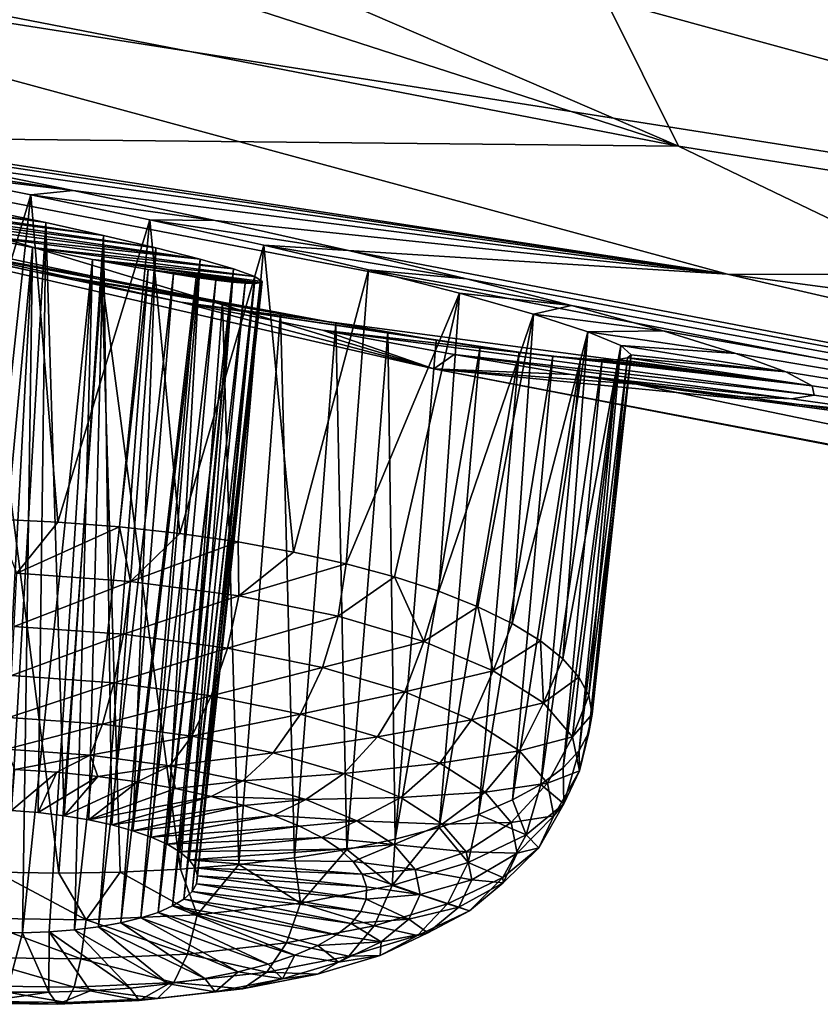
# Model space of a CAD drawing. Header units: metres. Extents: x -90 to 304, y -90 to 74.
# Tile 197 of 570: x 210.39 to 212.31, y -12.68 to -10.31. Entities that reach past the tile are written whole.
import ezdxf

# ---------------------------------------------------------------- set-up
doc = ezdxf.new("R2010")
doc.units = ezdxf.units.M
doc.layers.add('solid_21662050_350', color=7, linetype='CONTINUOUS')

msp = doc.modelspace()

# ---------------------------------------------------------------- linework, layer by layer
at = {"layer": 'solid_21662050_350'}
for points in [[(211.97171, -10.613742, 231.25415), (209.447342, -9.526158, 233.318314), (207.315842, -9.108377, 232.168365)], [(211.97171, -10.613742, 231.25415), (207.315842, -9.108377, 232.168365), (207.758499, -9.797087, 228.985809)], [(211.97171, -10.613742, 231.25415), (211.624512, -9.915481, 234.389801), (209.447342, -9.526158, 233.318314)], [(211.97171, -10.613742, 231.25415), (207.758499, -9.797087, 228.985809), (209.535019, -10.589215, 225.93721)], [(216.364029, -11.313791, 233.198608), (213.844086, -10.275762, 235.381256), (211.624512, -9.915481, 234.389801)], [(216.364029, -11.313791, 233.198608), (211.624512, -9.915481, 234.389801), (211.97171, -10.613742, 231.25415)], [(209.175735, -10.130343, 211.864243), (211.551086, -10.19276, 208.672668), (214.235138, -10.927046, 210.712219)], [(212.089539, -10.921674, 214.062256), (209.175735, -10.130343, 211.864243), (214.235138, -10.927046, 210.712219)], [(209.507736, -10.525314, 215.52002), (209.175735, -10.130343, 211.864243), (212.089539, -10.921674, 214.062256)], [(211.551086, -10.19276, 208.672668), (215.601944, -10.678221, 207.472519), (215.95137, -10.711699, 207.359406)], [(214.235138, -10.927046, 210.712219), (211.551086, -10.19276, 208.672668), (215.95137, -10.711699, 207.359406)], [(211.551086, -10.19276, 208.672668), (215.243439, -10.632452, 207.522369), (215.601944, -10.678221, 207.472519)], [(211.551086, -10.19276, 208.672668), (214.88501, -10.575756, 207.508224), (215.243439, -10.632452, 207.522369)], [(211.551086, -10.19276, 208.672668), (214.535721, -10.509732, 207.430847), (214.88501, -10.575756, 207.508224)], [(211.551086, -10.19276, 208.672668), (214.213287, -10.437957, 207.295105), (214.535721, -10.509732, 207.430847)], [(211.551086, -10.19276, 208.672668), (213.931534, -10.364081, 207.109741), (214.213287, -10.437957, 207.295105)], [(211.551086, -10.19276, 208.672668), (213.686157, -10.288124, 206.878906), (213.931534, -10.364081, 207.109741)], [(210.774826, -10.989068, 219.395615), (211.383194, -11.149375, 222.751938), (207.819382, -10.331022, 220.478882)], [(209.535019, -10.589215, 225.93721), (207.819382, -10.331022, 220.478882), (211.383194, -11.149375, 222.751938)], [(210.424408, -10.916229, 219.473358), (210.774826, -10.989068, 219.395615), (207.819382, -10.331022, 220.478882)], [(210.072006, -10.83985, 219.486282), (210.424408, -10.916229, 219.473358), (207.819382, -10.331022, 220.478882)], [(209.835861, -10.585395, 215.390701), (209.507736, -10.525314, 215.52002), (212.089539, -10.921674, 214.062256)], [(213.519028, -11.357837, 228.072144), (209.535019, -10.589215, 225.93721), (211.383194, -11.149375, 222.751938)], [(211.97171, -10.613742, 231.25415), (209.535019, -10.589215, 225.93721), (213.519028, -11.357837, 228.072144)], [(210.173355, -10.650441, 215.320984), (209.835861, -10.585395, 215.390701), (212.089539, -10.921674, 214.062256)], [(209.843399, -10.619985, 215.862076), (210.173355, -10.650441, 215.320984), (210.516357, -10.719935, 215.311478)], [(209.843399, -10.619985, 215.862076), (210.516357, -10.719935, 215.311478), (210.125427, -10.672945, 215.77327)], [(216.364029, -11.313791, 233.198608), (211.97171, -10.613742, 231.25415), (213.519028, -11.357837, 228.072144)], [(210.516357, -10.719935, 215.311478), (210.173355, -10.650441, 215.320984), (212.089539, -10.921674, 214.062256)], [(210.125427, -10.672945, 215.77327), (210.516357, -10.719935, 215.311478), (210.414276, -10.730382, 215.74147)], [(210.125427, -10.672945, 215.77327), (210.414276, -10.730382, 215.74147), (210.179504, -11.508097, 215.566467)], [(210.450241, -10.797611, 216.656738), (209.82048, -10.715765, 217.607452), (209.769318, -10.69799, 217.468597)], [(210.450241, -10.797611, 216.656738), (209.769318, -10.69799, 217.468597), (210.305573, -10.767754, 216.660583)], [(210.589172, -10.828218, 216.688141), (209.90155, -10.738874, 217.726639), (209.82048, -10.715765, 217.607452)], [(210.589172, -10.828218, 216.688141), (209.82048, -10.715765, 217.607452), (210.450241, -10.797611, 216.656738)], [(210.414276, -10.730382, 215.74147), (210.516357, -10.719935, 215.311478), (210.85791, -10.792676, 215.3629)], [(210.85791, -10.792676, 215.3629), (210.516357, -10.719935, 215.311478), (212.089539, -10.921674, 214.062256)], [(209.90155, -10.738874, 217.726639), (210.715012, -10.857971, 216.752655), (210.007599, -10.766031, 217.820602)], [(210.589172, -10.828218, 216.688141), (210.715012, -10.857971, 216.752655), (209.90155, -10.738874, 217.726639)], [(210.414276, -10.730382, 215.74147), (210.329346, -11.510438, 215.557388), (210.179504, -11.508097, 215.566467)], [(210.414276, -10.730382, 215.74147), (210.479218, -11.517429, 215.563339), (210.329346, -11.510438, 215.557388)], [(210.414276, -10.730382, 215.74147), (210.85791, -10.792676, 215.3629), (210.700653, -10.79058, 215.767197)], [(210.414276, -10.730382, 215.74147), (210.700653, -10.79058, 215.767197), (210.479218, -11.517429, 215.563339)], [(210.821121, -10.8853, 216.846649), (210.007599, -10.766031, 217.820602), (210.715012, -10.857971, 216.752655)], [(210.133087, -10.795861, 217.884964), (210.007599, -10.766031, 217.820602), (210.821121, -10.8853, 216.846649)], [(210.450241, -10.797611, 216.656738), (210.305573, -10.767754, 216.660583), (210.367783, -12.210914, 216.321442)], [(210.133087, -10.795861, 217.884964), (210.821121, -10.8853, 216.846649), (210.272217, -10.826946, 217.916336)], [(210.700653, -10.79058, 215.767197), (210.627441, -11.528995, 215.584229), (210.479218, -11.517429, 215.563339)], [(210.700653, -10.79058, 215.767197), (210.772415, -11.545006, 215.619843), (210.627441, -11.528995, 215.584229)], [(210.700653, -10.79058, 215.767197), (210.85791, -10.792676, 215.3629), (211.178085, -10.864612, 215.472641)], [(210.700653, -10.79058, 215.767197), (211.178085, -10.864612, 215.472641), (210.974655, -10.851608, 215.849625)], [(210.700653, -10.79058, 215.767197), (210.974655, -10.851608, 215.849625), (210.772415, -11.545006, 215.619843)], [(211.178085, -10.864612, 215.472641), (210.85791, -10.792676, 215.3629), (212.089539, -10.921674, 214.062256)], [(210.450241, -10.797611, 216.656738), (210.367783, -12.210914, 216.321442), (210.432236, -12.216199, 216.33136)], [(210.450241, -10.797611, 216.656738), (210.432236, -12.216199, 216.33136), (210.494659, -12.22388, 216.349228)], [(210.589172, -10.828218, 216.688141), (210.450241, -10.797611, 216.656738), (210.494659, -12.22388, 216.349228)], [(210.875504, -10.988473, 218.742401), (210.424408, -10.916229, 219.473358), (210.072006, -10.83985, 219.486282)], [(210.585373, -10.930792, 218.838043), (210.072006, -10.83985, 219.486282), (210.289566, -10.868742, 218.873001)], [(210.875504, -10.988473, 218.742401), (210.072006, -10.83985, 219.486282), (210.585373, -10.930792, 218.838043)], [(210.272217, -10.826946, 217.916336), (210.417984, -10.857642, 217.912155), (210.264069, -12.501942, 217.272522)], [(210.272217, -10.826946, 217.916336), (210.821121, -10.8853, 216.846649), (210.901962, -10.908772, 216.965347)], [(210.272217, -10.826946, 217.916336), (210.901962, -10.908772, 216.965347), (210.417984, -10.857642, 217.912155)], [(210.589172, -10.828218, 216.688141), (210.494659, -12.22388, 216.349228), (210.554047, -12.233831, 216.374771)], [(210.589172, -10.828218, 216.688141), (210.554047, -12.233831, 216.374771), (210.60936, -12.24588, 216.407532)], [(210.589172, -10.828218, 216.688141), (210.60936, -12.24588, 216.407532), (210.715012, -10.857971, 216.752655)], [(210.417984, -10.857642, 217.912155), (210.329376, -12.504736, 217.274292), (210.264069, -12.501942, 217.272522)], [(210.417984, -10.857642, 217.912155), (210.39447, -12.504992, 217.267899), (210.329376, -12.504736, 217.274292)], [(210.417984, -10.857642, 217.912155), (210.562439, -10.886143, 217.871307), (210.39447, -12.504992, 217.267899)], [(210.417984, -10.857642, 217.912155), (210.901962, -10.908772, 216.965347), (210.952896, -10.92705, 217.102783)], [(210.417984, -10.857642, 217.912155), (210.952896, -10.92705, 217.102783), (210.562439, -10.886143, 217.871307)], [(210.659653, -12.25982, 216.446945), (210.715012, -10.857971, 216.752655), (210.60936, -12.24588, 216.407532)], [(210.821121, -10.8853, 216.846649), (210.715012, -10.857971, 216.752655), (210.659653, -12.25982, 216.446945)], [(210.974655, -10.851608, 215.849625), (210.912552, -11.565289, 215.669769), (210.772415, -11.545006, 215.619843)], [(210.974655, -10.851608, 215.849625), (211.04631, -11.589622, 215.73349), (210.912552, -11.565289, 215.669769)], [(210.974655, -10.851608, 215.849625), (211.178085, -10.864612, 215.472641), (211.461945, -10.93237, 215.633209)], [(210.974655, -10.851608, 215.849625), (211.461945, -10.93237, 215.633209), (211.225998, -10.911285, 215.985962)], [(210.974655, -10.851608, 215.849625), (211.225998, -10.911285, 215.985962), (211.04631, -11.589622, 215.73349)], [(211.178085, -10.864612, 215.472641), (212.089539, -10.921674, 214.062256), (215.179672, -11.632113, 216.035568)], [(211.461945, -10.93237, 215.633209), (211.178085, -10.864612, 215.472641), (215.179672, -11.632113, 216.035568)], [(210.289566, -10.868742, 218.873001), (210.331482, -12.359317, 218.297714), (210.481323, -12.361658, 218.288651)], [(210.585373, -10.930792, 218.838043), (210.289566, -10.868742, 218.873001), (210.481323, -12.361658, 218.288651)], [(210.562439, -10.886143, 217.871307), (210.458206, -12.502706, 217.253448), (210.39447, -12.504992, 217.267899)], [(210.562439, -10.886143, 217.871307), (210.519516, -12.497918, 217.231186), (210.458206, -12.502706, 217.253448)], [(210.562439, -10.886143, 217.871307), (210.69664, -10.91055, 217.79483), (210.519516, -12.497918, 217.231186)], [(210.562439, -10.886143, 217.871307), (210.952896, -10.92705, 217.102783), (210.970474, -10.938984, 217.25209)], [(210.562439, -10.886143, 217.871307), (210.970474, -10.938984, 217.25209), (210.966019, -10.942263, 217.328766)], [(210.562439, -10.886143, 217.871307), (210.966019, -10.942263, 217.328766), (210.69664, -10.91055, 217.79483)], [(210.821121, -10.8853, 216.846649), (210.659653, -12.25982, 216.446945), (210.704056, -12.275414, 216.492371)], [(210.821121, -10.8853, 216.846649), (210.704056, -12.275414, 216.492371), (210.741821, -12.292389, 216.542984)], [(210.901962, -10.908772, 216.965347), (210.821121, -10.8853, 216.846649), (210.741821, -12.292389, 216.542984)], [(210.69664, -10.91055, 217.79483), (210.577362, -12.490706, 217.201477), (210.519516, -12.497918, 217.231186)], [(210.69664, -10.91055, 217.79483), (210.757034, -10.920653, 217.744308), (210.577362, -12.490706, 217.201477)], [(210.69664, -10.91055, 217.79483), (210.966019, -10.942263, 217.328766), (210.952545, -10.943627, 217.405304)], [(210.69664, -10.91055, 217.79483), (210.952545, -10.943627, 217.405304), (210.757034, -10.920653, 217.744308)], [(210.901962, -10.908772, 216.965347), (210.741821, -12.292389, 216.542984), (210.772308, -12.310469, 216.597961)], [(210.901962, -10.908772, 216.965347), (210.772308, -12.310469, 216.597961), (210.794968, -12.329329, 216.656342)], [(210.952896, -10.92705, 217.102783), (210.901962, -10.908772, 216.965347), (210.794968, -12.329329, 216.656342)], [(211.04631, -11.589622, 215.73349), (211.225998, -10.911285, 215.985962), (211.172211, -11.617738, 215.810287)], [(211.44487, -10.967331, 216.171051), (211.172211, -11.617738, 215.810287), (211.225998, -10.911285, 215.985962)], [(211.225998, -10.911285, 215.985962), (211.461945, -10.93237, 215.633209), (211.714767, -10.996675, 215.839279)], [(211.44487, -10.967331, 216.171051), (211.225998, -10.911285, 215.985962), (211.714767, -10.996675, 215.839279)], [(211.38913, -11.079834, 218.380341), (210.774826, -10.989068, 219.395615), (210.424408, -10.916229, 219.473358)], [(211.014587, -11.014811, 218.672348), (210.424408, -10.916229, 219.473358), (210.875504, -10.988473, 218.742401)], [(211.147598, -11.03902, 218.588089), (210.424408, -10.916229, 219.473358), (211.014587, -11.014811, 218.672348)], [(211.272934, -11.06079, 218.490433), (210.424408, -10.916229, 219.473358), (211.147598, -11.03902, 218.588089)], [(211.38913, -11.079834, 218.380341), (210.424408, -10.916229, 219.473358), (211.272934, -11.06079, 218.490433)], [(210.585373, -10.930792, 218.838043), (210.481323, -12.361658, 218.288651), (210.629517, -12.359324, 218.264664)], [(210.757034, -10.920653, 217.744308), (210.630707, -12.481201, 217.164871), (210.577362, -12.490706, 217.201477)], [(210.585373, -10.930792, 218.838043), (210.629517, -12.359324, 218.264664), (210.774445, -12.352338, 218.226044)], [(210.875504, -10.988473, 218.742401), (210.585373, -10.930792, 218.838043), (210.774445, -12.352338, 218.226044)], [(210.757034, -10.920653, 217.744308), (210.811493, -10.92909, 217.686584), (210.630707, -12.481201, 217.164871)], [(210.811493, -10.92909, 217.686584), (210.67868, -12.469558, 217.121964), (210.630707, -12.481201, 217.164871)], [(210.811493, -10.92909, 217.686584), (210.859024, -10.935696, 217.622589), (210.67868, -12.469558, 217.121964)], [(210.859024, -10.935696, 217.622589), (210.720428, -12.45598, 217.073502), (210.67868, -12.469558, 217.121964)], [(210.859024, -10.935696, 217.622589), (210.898758, -10.940352, 217.553497), (210.720428, -12.45598, 217.073502)], [(210.757034, -10.920653, 217.744308), (210.952545, -10.943627, 217.405304), (210.930069, -10.943003, 217.480652)], [(210.757034, -10.920653, 217.744308), (210.930069, -10.943003, 217.480652), (210.811493, -10.92909, 217.686584)], [(210.952896, -10.92705, 217.102783), (210.794968, -12.329329, 216.656342), (210.809448, -12.348653, 216.717117)], [(210.952896, -10.92705, 217.102783), (210.809448, -12.348653, 216.717117), (210.815475, -12.368111, 216.779266)], [(210.811493, -10.92909, 217.686584), (210.930069, -10.943003, 217.480652), (210.898758, -10.940352, 217.553497)], [(210.811493, -10.92909, 217.686584), (210.898758, -10.940352, 217.553497), (210.859024, -10.935696, 217.622589)], [(210.970474, -10.938984, 217.25209), (210.952896, -10.92705, 217.102783), (210.815475, -12.368111, 216.779266)], [(211.714767, -10.996675, 215.839279), (211.461945, -10.93237, 215.633209), (215.179672, -11.632113, 216.035568)], [(212.089539, -10.921674, 214.062256), (214.235138, -10.927046, 210.712219), (217.083679, -11.586398, 212.54364)], [(215.179672, -11.632113, 216.035568), (212.089539, -10.921674, 214.062256), (217.083679, -11.586398, 212.54364)], [(210.898758, -10.940352, 217.553497), (210.75528, -12.4407, 217.020294), (210.720428, -12.45598, 217.073502)], [(210.898758, -10.940352, 217.553497), (210.930069, -10.943003, 217.480652), (210.75528, -12.4407, 217.020294)], [(210.930069, -10.943003, 217.480652), (210.782608, -12.423975, 216.963272), (210.75528, -12.4407, 217.020294)], [(210.930069, -10.943003, 217.480652), (210.952545, -10.943627, 217.405304), (210.782608, -12.423975, 216.963272)], [(210.952545, -10.943627, 217.405304), (210.801941, -12.4061, 216.903427), (210.782608, -12.423975, 216.963272)], [(210.966019, -10.942263, 217.328766), (210.812958, -12.387367, 216.841721), (210.801941, -12.4061, 216.903427)], [(210.952545, -10.943627, 217.405304), (210.966019, -10.942263, 217.328766), (210.801941, -12.4061, 216.903427)], [(210.970474, -10.938984, 217.25209), (210.815475, -12.368111, 216.779266), (210.812958, -12.387367, 216.841721)], [(210.966019, -10.942263, 217.328766), (210.970474, -10.938984, 217.25209), (210.812958, -12.387367, 216.841721)], [(211.44487, -10.967331, 216.171051), (211.28891, -11.649328, 215.899338), (211.172211, -11.617738, 215.810287)], [(211.44487, -10.967331, 216.171051), (211.395096, -11.684047, 215.999634), (211.28891, -11.649328, 215.899338)], [(211.44487, -10.967331, 216.171051), (211.622971, -11.017567, 216.397659), (211.395096, -11.684047, 215.999634)], [(211.44487, -10.967331, 216.171051), (211.714767, -10.996675, 215.839279), (211.622971, -11.017567, 216.397659)], [(210.875504, -10.988473, 218.742401), (210.774445, -12.352338, 218.226044), (210.91449, -12.340779, 218.173187)], [(210.774826, -10.989068, 219.395615), (212.293137, -11.190142, 217.070343), (211.115448, -11.056373, 219.252945)], [(211.588654, -11.10878, 218.127716), (212.293137, -11.190142, 217.070343), (210.774826, -10.989068, 219.395615)], [(210.774826, -10.989068, 219.395615), (211.115448, -11.056373, 219.252945), (211.383194, -11.149375, 222.751938)], [(211.494797, -11.095893, 218.258972), (210.774826, -10.989068, 219.395615), (211.38913, -11.079834, 218.380341)], [(211.588654, -11.10878, 218.127716), (210.774826, -10.989068, 219.395615), (211.494797, -11.095893, 218.258972)], [(211.014587, -11.014811, 218.672348), (210.875504, -10.988473, 218.742401), (210.91449, -12.340779, 218.173187)], [(211.622971, -11.017567, 216.397659), (211.714767, -10.996675, 215.839279), (211.934891, -11.057697, 216.098618)], [(211.934891, -11.057697, 216.098618), (211.714767, -10.996675, 215.839279), (215.179672, -11.632113, 216.035568)], [(211.014587, -11.014811, 218.672348), (210.91449, -12.340779, 218.173187), (211.048141, -12.324774, 218.106674)], [(211.147598, -11.03902, 218.588089), (211.014587, -11.014811, 218.672348), (211.048141, -12.324774, 218.106674)], [(211.622971, -11.017567, 216.397659), (211.489609, -11.721514, 216.110107), (211.395096, -11.684047, 215.999634)], [(211.622971, -11.017567, 216.397659), (211.571442, -11.761318, 216.229538), (211.489609, -11.721514, 216.110107)], [(211.622971, -11.017567, 216.397659), (211.753876, -11.060063, 216.657181), (211.571442, -11.761318, 216.229538)], [(211.622971, -11.017567, 216.397659), (211.934891, -11.057697, 216.098618), (211.753876, -11.060063, 216.657181)], [(211.147598, -11.03902, 218.588089), (211.048141, -12.324774, 218.106674), (211.173935, -12.304496, 218.027252)], [(211.115448, -11.056373, 219.252945), (212.293137, -11.190142, 217.070343), (212.298279, -11.212073, 217.427322)], [(211.115448, -11.056373, 219.252945), (212.298279, -11.212073, 217.427322), (211.432495, -11.115026, 219.048584)], [(211.115448, -11.056373, 219.252945), (211.432495, -11.115026, 219.048584), (211.383194, -11.149375, 222.751938)], [(211.272934, -11.06079, 218.490433), (211.147598, -11.03902, 218.588089), (211.173935, -12.304496, 218.027252)], [(211.272934, -11.06079, 218.490433), (211.173935, -12.304496, 218.027252), (211.290482, -12.280169, 217.935791)], [(211.38913, -11.079834, 218.380341), (211.272934, -11.06079, 218.490433), (211.290482, -12.280169, 217.935791)], [(211.494797, -11.095893, 218.258972), (211.38913, -11.079834, 218.380341), (211.290482, -12.280169, 217.935791)], [(211.753876, -11.060063, 216.657181), (211.639664, -11.803024, 216.356613), (211.571442, -11.761318, 216.229538)], [(211.753876, -11.060063, 216.657181), (211.693542, -11.846175, 216.489944), (211.639664, -11.803024, 216.356613)], [(211.753876, -11.060063, 216.657181), (211.833191, -11.093238, 216.940643), (211.693542, -11.846175, 216.489944)], [(211.753876, -11.060063, 216.657181), (211.934891, -11.057697, 216.098618), (212.10997, -11.112101, 216.400269)], [(211.753876, -11.060063, 216.657181), (212.10997, -11.112101, 216.400269), (211.833191, -11.093238, 216.940643)], [(212.10997, -11.112101, 216.400269), (211.934891, -11.057697, 216.098618), (215.179672, -11.632113, 216.035568)], [(211.494797, -11.095893, 218.258972), (211.290482, -12.280169, 217.935791), (211.396515, -12.252058, 217.833267)], [(211.588654, -11.10878, 218.127716), (211.494797, -11.095893, 218.258972), (211.396515, -12.252058, 217.833267)], [(211.833191, -11.093238, 216.940643), (211.732483, -11.890298, 216.628067), (211.693542, -11.846175, 216.489944)], [(211.833191, -11.093238, 216.940643), (211.756073, -11.934909, 216.76947), (211.732483, -11.890298, 216.628067)], [(211.833191, -11.093238, 216.940643), (211.857941, -11.115775, 217.239151), (211.756073, -11.934909, 216.76947)], [(211.833191, -11.093238, 216.940643), (212.10997, -11.112101, 216.400269), (212.230103, -11.156607, 216.726669)], [(211.833191, -11.093238, 216.940643), (212.230103, -11.156607, 216.726669), (211.857941, -11.115775, 217.239151)], [(211.432495, -11.115026, 219.048584), (211.713745, -11.162464, 218.788864), (211.383194, -11.149375, 222.751938)], [(211.588654, -11.10878, 218.127716), (211.396515, -12.252058, 217.833267), (211.49086, -12.220472, 217.720825)], [(211.432495, -11.115026, 219.048584), (212.298279, -11.212073, 217.427322), (212.24324, -11.22112, 217.787888)], [(211.432495, -11.115026, 219.048584), (212.24324, -11.22112, 217.787888), (211.713745, -11.162464, 218.788864)], [(211.669388, -11.118313, 217.988541), (211.588654, -11.10878, 218.127716), (211.49086, -12.220472, 217.720825)], [(211.669388, -11.118313, 217.988541), (211.49086, -12.220472, 217.720825), (211.572495, -12.185758, 217.599701)], [(211.736069, -11.124409, 217.843658), (211.669388, -11.118313, 217.988541), (211.572495, -12.185758, 217.599701)], [(211.736069, -11.124409, 217.843658), (211.572495, -12.185758, 217.599701), (211.640533, -12.148294, 217.471207)], [(211.669388, -11.118313, 217.988541), (212.293137, -11.190142, 217.070343), (211.588654, -11.10878, 218.127716)], [(211.7883, -11.127116, 217.694809), (211.736069, -11.124409, 217.843658), (211.640533, -12.148294, 217.471207)], [(211.7883, -11.127116, 217.694809), (211.640533, -12.148294, 217.471207), (211.694199, -12.108493, 217.336746)], [(211.736069, -11.124409, 217.843658), (212.293137, -11.190142, 217.070343), (211.669388, -11.118313, 217.988541)], [(211.825974, -11.126506, 217.543533), (211.694199, -12.108493, 217.336746), (211.732925, -12.06679, 217.197815)], [(211.825974, -11.126506, 217.543533), (211.7883, -11.127116, 217.694809), (211.694199, -12.108493, 217.336746)], [(211.849152, -11.122681, 217.391205), (211.732925, -12.06679, 217.197815), (211.756302, -12.023641, 217.055923)], [(211.849152, -11.122681, 217.391205), (211.825974, -11.126506, 217.543533), (211.732925, -12.06679, 217.197815)], [(211.7883, -11.127116, 217.694809), (212.293137, -11.190142, 217.070343), (211.736069, -11.124409, 217.843658)], [(211.857941, -11.115775, 217.239151), (211.764038, -11.979519, 216.912613), (211.756073, -11.934909, 216.76947)], [(211.857941, -11.115775, 217.239151), (211.756302, -12.023641, 217.055923), (211.764038, -11.979519, 216.912613)], [(211.857941, -11.115775, 217.239151), (211.849152, -11.122681, 217.391205), (211.756302, -12.023641, 217.055923)], [(211.825974, -11.126506, 217.543533), (212.293137, -11.190142, 217.070343), (211.7883, -11.127116, 217.694809)], [(211.849152, -11.122681, 217.391205), (212.293137, -11.190142, 217.070343), (211.825974, -11.126506, 217.543533)], [(211.857941, -11.115775, 217.239151), (212.230103, -11.156607, 216.726669), (211.849152, -11.122681, 217.391205)], [(211.849152, -11.122681, 217.391205), (212.230103, -11.156607, 216.726669), (212.293137, -11.190142, 217.070343)], [(212.230103, -11.156607, 216.726669), (212.10997, -11.112101, 216.400269), (215.179672, -11.632113, 216.035568)], [(211.383194, -11.149375, 222.751938), (211.870438, -11.186058, 218.59671), (215.24498, -11.885921, 220.539795)], [(211.713745, -11.162464, 218.788864), (211.870438, -11.186058, 218.59671), (211.383194, -11.149375, 222.751938)], [(215.127457, -11.869359, 224.75177), (211.383194, -11.149375, 222.751938), (215.24498, -11.885921, 220.539795)], [(213.519028, -11.357837, 228.072144), (211.383194, -11.149375, 222.751938), (215.127457, -11.869359, 224.75177)], [(211.713745, -11.162464, 218.788864), (212.24324, -11.22112, 217.787888), (212.126648, -11.21628, 218.143631)], [(211.713745, -11.162464, 218.788864), (212.126648, -11.21628, 218.143631), (211.870438, -11.186058, 218.59671)], [(212.293137, -11.190142, 217.070343), (212.230103, -11.156607, 216.726669), (215.179672, -11.632113, 216.035568)], [(211.870438, -11.186058, 218.59671), (211.948456, -11.196682, 218.482376), (215.179672, -11.632113, 216.035568)], [(215.24498, -11.885921, 220.539795), (211.870438, -11.186058, 218.59671), (215.179672, -11.632113, 216.035568)], [(211.870438, -11.186058, 218.59671), (212.126648, -11.21628, 218.143631), (211.948456, -11.196682, 218.482376)], [(211.948456, -11.196682, 218.482376), (212.126648, -11.21628, 218.143631), (215.179672, -11.632113, 216.035568)], [(212.298279, -11.212073, 217.427322), (212.293137, -11.190142, 217.070343), (215.179672, -11.632113, 216.035568)], [(212.126648, -11.21628, 218.143631), (212.24324, -11.22112, 217.787888), (215.179672, -11.632113, 216.035568)], [(212.24324, -11.22112, 217.787888), (212.298279, -11.212073, 217.427322), (215.179672, -11.632113, 216.035568)], [(210.380508, -11.640613, 215.544846), (210.329346, -11.510438, 215.557388), (210.479218, -11.517429, 215.563339)], [(210.380508, -11.640613, 215.544846), (210.479218, -11.517429, 215.563339), (210.627441, -11.528995, 215.584229)], [(210.653976, -11.660325, 215.57814), (210.380508, -11.640613, 215.544846), (210.627441, -11.528995, 215.584229)], [(210.653976, -11.660325, 215.57814), (210.627441, -11.528995, 215.584229), (210.772415, -11.545006, 215.619843)], [(210.653976, -11.660325, 215.57814), (210.772415, -11.545006, 215.619843), (210.912552, -11.565289, 215.669769)], [(210.914856, -11.695223, 215.66185), (210.653976, -11.660325, 215.57814), (210.912552, -11.565289, 215.669769)], [(210.914856, -11.695223, 215.66185), (210.912552, -11.565289, 215.669769), (211.04631, -11.589622, 215.73349)], [(210.914856, -11.695223, 215.66185), (211.04631, -11.589622, 215.73349), (211.172211, -11.617738, 215.810287)], [(210.914856, -11.695223, 215.66185), (211.172211, -11.617738, 215.810287), (211.153122, -11.743964, 215.792786)], [(211.153122, -11.743964, 215.792786), (211.172211, -11.617738, 215.810287), (211.28891, -11.649328, 215.899338)], [(210.374496, -11.768365, 215.565186), (210.380508, -11.640613, 215.544846), (210.653976, -11.660325, 215.57814)], [(210.374496, -11.768365, 215.565186), (210.653976, -11.660325, 215.57814), (210.636856, -11.787276, 215.597122)], [(210.636856, -11.787276, 215.597122), (210.653976, -11.660325, 215.57814), (210.914856, -11.695223, 215.66185)], [(211.359604, -11.804677, 215.965881), (211.153122, -11.743964, 215.792786), (211.28891, -11.649328, 215.899338)], [(211.359604, -11.804677, 215.965881), (211.28891, -11.649328, 215.899338), (211.395096, -11.684047, 215.999634)], [(210.636856, -11.787276, 215.597122), (210.914856, -11.695223, 215.66185), (210.887131, -11.820755, 215.677444)], [(210.887131, -11.820755, 215.677444), (210.914856, -11.695223, 215.66185), (211.153122, -11.743964, 215.792786)], [(211.359604, -11.804677, 215.965881), (211.395096, -11.684047, 215.999634), (211.489609, -11.721514, 216.110107)], [(211.526382, -11.875028, 216.1745), (211.359604, -11.804677, 215.965881), (211.489609, -11.721514, 216.110107)], [(211.526382, -11.875028, 216.1745), (211.489609, -11.721514, 216.110107), (211.571442, -11.761318, 216.229538)], [(210.887131, -11.820755, 215.677444), (211.153122, -11.743964, 215.792786), (211.115692, -11.867516, 215.80304)], [(211.115692, -11.867516, 215.80304), (211.153122, -11.743964, 215.792786), (211.359604, -11.804677, 215.965881)], [(211.526382, -11.875028, 216.1745), (211.571442, -11.761318, 216.229538), (211.639664, -11.803024, 216.356613)], [(210.374496, -11.768365, 215.565186), (210.636856, -11.787276, 215.597122), (210.368011, -11.886572, 215.617676)], [(210.636856, -11.787276, 215.597122), (210.613831, -11.904292, 215.647614), (210.368011, -11.886572, 215.617676)], [(210.636856, -11.787276, 215.597122), (210.887131, -11.820755, 215.677444), (210.613831, -11.904292, 215.647614)], [(211.313782, -11.92576, 215.969101), (211.115692, -11.867516, 215.80304), (211.359604, -11.804677, 215.965881)], [(211.313782, -11.92576, 215.969101), (211.359604, -11.804677, 215.965881), (211.526382, -11.875028, 216.1745)], [(211.647034, -11.952312, 216.410614), (211.526382, -11.875028, 216.1745), (211.639664, -11.803024, 216.356613)], [(211.647034, -11.952312, 216.410614), (211.639664, -11.803024, 216.356613), (211.693542, -11.846175, 216.489944)], [(210.887131, -11.820755, 215.677444), (210.848343, -11.935661, 215.722855), (210.613831, -11.904292, 215.647614)], [(210.887131, -11.820755, 215.677444), (211.115692, -11.867516, 215.80304), (210.848343, -11.935661, 215.722855)], [(211.647034, -11.952312, 216.410614), (211.693542, -11.846175, 216.489944), (211.732483, -11.890298, 216.628067)], [(210.848343, -11.935661, 215.722855), (211.115692, -11.867516, 215.80304), (211.0625, -11.979474, 215.840546)], [(211.313782, -11.92576, 215.969101), (211.0625, -11.979474, 215.840546), (211.115692, -11.867516, 215.80304)], [(211.313782, -11.92576, 215.969101), (211.526382, -11.875028, 216.1745), (211.473785, -11.993251, 216.16925)], [(211.473785, -11.993251, 216.16925), (211.526382, -11.875028, 216.1745), (211.647034, -11.952312, 216.410614)], [(210.368011, -11.886572, 215.617676), (210.613831, -11.904292, 215.647614), (210.361511, -11.987306, 215.698792)], [(210.613831, -11.904292, 215.647614), (210.586487, -12.003523, 215.726196), (210.361511, -11.987306, 215.698792)], [(210.613831, -11.904292, 215.647614), (210.848343, -11.935661, 215.722855), (210.586487, -12.003523, 215.726196)], [(211.716934, -12.033562, 216.665176), (211.647034, -11.952312, 216.410614), (211.732483, -11.890298, 216.628067)], [(211.716934, -12.033562, 216.665176), (211.732483, -11.890298, 216.628067), (211.756073, -11.934909, 216.76947)], [(211.313782, -11.92576, 215.969101), (211.248108, -12.034048, 215.99614), (211.0625, -11.979474, 215.840546)], [(211.313782, -11.92576, 215.969101), (211.473785, -11.993251, 216.16925), (211.248108, -12.034048, 215.99614)], [(210.848343, -11.935661, 215.722855), (210.801102, -12.032232, 215.795059), (210.586487, -12.003523, 215.726196)], [(210.848343, -11.935661, 215.722855), (211.0625, -11.979474, 215.840546), (210.801102, -12.032232, 215.795059)], [(211.473785, -11.993251, 216.16925), (211.647034, -11.952312, 216.410614), (211.589523, -12.067394, 216.395767)], [(211.589523, -12.067394, 216.395767), (211.647034, -11.952312, 216.410614), (211.716934, -12.033562, 216.665176)], [(211.716934, -12.033562, 216.665176), (211.756073, -11.934909, 216.76947), (211.764038, -11.979519, 216.912613)], [(210.801102, -12.032232, 215.795059), (211.0625, -11.979474, 215.840546), (210.997116, -12.072331, 215.902771)], [(211.248108, -12.034048, 215.99614), (210.997116, -12.072331, 215.902771), (211.0625, -11.979474, 215.840546)], [(211.733383, -12.115653, 216.928375), (211.716934, -12.033562, 216.665176), (211.764038, -11.979519, 216.912613)], [(211.733383, -12.115653, 216.928375), (211.764038, -11.979519, 216.912613), (211.756302, -12.023641, 217.055923)], [(210.361511, -11.987306, 215.698792), (210.586487, -12.003523, 215.726196), (210.355408, -12.063808, 215.803116)], [(211.473785, -11.993251, 216.16925), (211.398026, -12.097286, 216.18367), (211.248108, -12.034048, 215.99614)], [(211.473785, -11.993251, 216.16925), (211.589523, -12.067394, 216.395767), (211.398026, -12.097286, 216.18367)], [(210.586487, -12.003523, 215.726196), (210.556625, -12.078313, 215.827606), (210.355408, -12.063808, 215.803116)], [(210.586487, -12.003523, 215.726196), (210.801102, -12.032232, 215.795059), (210.556625, -12.078313, 215.827606)], [(211.733383, -12.115653, 216.928375), (211.756302, -12.023641, 217.055923), (211.732925, -12.06679, 217.197815)], [(210.801102, -12.032232, 215.795059), (210.748596, -12.103992, 215.889221), (210.556625, -12.078313, 215.827606)], [(210.801102, -12.032232, 215.795059), (210.997116, -12.072331, 215.902771), (210.748596, -12.103992, 215.889221)], [(211.248108, -12.034048, 215.99614), (211.166992, -12.122278, 216.045181), (210.997116, -12.072331, 215.902771)], [(211.248108, -12.034048, 215.99614), (211.398026, -12.097286, 216.18367), (211.166992, -12.122278, 216.045181)], [(211.589523, -12.067394, 216.395767), (211.716934, -12.033562, 216.665176), (211.656586, -12.145341, 216.639969)], [(211.656586, -12.145341, 216.639969), (211.716934, -12.033562, 216.665176), (211.733383, -12.115653, 216.928375)], [(210.355408, -12.063808, 215.803116), (210.556625, -12.078313, 215.827606), (210.375534, -12.112108, 215.924515)], [(210.748596, -12.103992, 215.889221), (210.997116, -12.072331, 215.902771), (210.92392, -12.139857, 215.98555)], [(211.166992, -12.122278, 216.045181), (210.92392, -12.139857, 215.98555), (210.997116, -12.072331, 215.902771)], [(211.589523, -12.067394, 216.395767), (211.506485, -12.166757, 216.39592), (211.398026, -12.097286, 216.18367)], [(211.589523, -12.067394, 216.395767), (211.656586, -12.145341, 216.639969), (211.506485, -12.166757, 216.39592)], [(211.69577, -12.195432, 217.190109), (211.732925, -12.06679, 217.197815), (211.694199, -12.108493, 217.336746)], [(211.69577, -12.195432, 217.190109), (211.733383, -12.115653, 216.928375), (211.732925, -12.06679, 217.197815)], [(210.556625, -12.078313, 215.827606), (210.476501, -12.11896, 215.93544), (210.375534, -12.112108, 215.924515)], [(210.556625, -12.078313, 215.827606), (210.575455, -12.129072, 215.957108), (210.476501, -12.11896, 215.93544)], [(210.556625, -12.078313, 215.827606), (210.748596, -12.103992, 215.889221), (210.575455, -12.129072, 215.957108)], [(211.398026, -12.097286, 216.18367), (211.304184, -12.180155, 216.216812), (211.166992, -12.122278, 216.045181)], [(211.398026, -12.097286, 216.18367), (211.506485, -12.166757, 216.39592), (211.304184, -12.180155, 216.216812)], [(210.476501, -12.11896, 215.93544), (210.367783, -12.210914, 216.321442), (210.375534, -12.112108, 215.924515)], [(210.476501, -12.11896, 215.93544), (210.432236, -12.216199, 216.33136), (210.367783, -12.210914, 216.321442)], [(210.575455, -12.129072, 215.957108), (210.432236, -12.216199, 216.33136), (210.476501, -12.11896, 215.93544)], [(210.748596, -12.103992, 215.889221), (210.671112, -12.142317, 215.989243), (210.575455, -12.129072, 215.957108)], [(210.748596, -12.103992, 215.889221), (210.762314, -12.158527, 216.031464), (210.671112, -12.142317, 215.989243)], [(210.748596, -12.103992, 215.889221), (210.92392, -12.139857, 215.98555), (210.762314, -12.158527, 216.031464)], [(211.69577, -12.195432, 217.190109), (211.694199, -12.108493, 217.336746), (211.640533, -12.148294, 217.471207)], [(211.656586, -12.145341, 216.639969), (211.733383, -12.115653, 216.928375), (211.672379, -12.224094, 216.892471)], [(211.672379, -12.224094, 216.892471), (211.733383, -12.115653, 216.928375), (211.69577, -12.195432, 217.190109)], [(210.575455, -12.129072, 215.957108), (210.494659, -12.22388, 216.349228), (210.432236, -12.216199, 216.33136)], [(210.671112, -12.142317, 215.989243), (210.494659, -12.22388, 216.349228), (210.575455, -12.129072, 215.957108)], [(210.671112, -12.142317, 215.989243), (210.554047, -12.233831, 216.374771), (210.494659, -12.22388, 216.349228)], [(210.762314, -12.158527, 216.031464), (210.554047, -12.233831, 216.374771), (210.671112, -12.142317, 215.989243)], [(210.762314, -12.158527, 216.031464), (210.92392, -12.139857, 215.98555), (210.847885, -12.177501, 216.083221)], [(210.92392, -12.139857, 215.98555), (211.075851, -12.184531, 216.112915), (210.847885, -12.177501, 216.083221)], [(211.166992, -12.122278, 216.045181), (211.075851, -12.184531, 216.112915), (210.92392, -12.139857, 215.98555)], [(211.166992, -12.122278, 216.045181), (211.304184, -12.180155, 216.216812), (211.075851, -12.184531, 216.112915)], [(211.656586, -12.145341, 216.639969), (211.569305, -12.239791, 216.624725), (211.506485, -12.166757, 216.39592)], [(211.656586, -12.145341, 216.639969), (211.672379, -12.224094, 216.892471), (211.569305, -12.239791, 216.624725)], [(210.762314, -12.158527, 216.031464), (210.847885, -12.177501, 216.083221), (210.554047, -12.233831, 216.374771)], [(211.506485, -12.166757, 216.39592), (211.403442, -12.243735, 216.411057), (211.304184, -12.180155, 216.216812)], [(211.506485, -12.166757, 216.39592), (211.569305, -12.239791, 216.624725), (211.403442, -12.243735, 216.411057)], [(211.605515, -12.269832, 217.440323), (211.640533, -12.148294, 217.471207), (211.572495, -12.185758, 217.599701)], [(211.605515, -12.269832, 217.440323), (211.69577, -12.195432, 217.190109), (211.640533, -12.148294, 217.471207)], [(210.847885, -12.177501, 216.083221), (210.60936, -12.24588, 216.407532), (210.554047, -12.233831, 216.374771)], [(210.847885, -12.177501, 216.083221), (210.926758, -12.198997, 216.143875), (210.60936, -12.24588, 216.407532)], [(211.075851, -12.184531, 216.112915), (210.926758, -12.198997, 216.143875), (210.847885, -12.177501, 216.083221)], [(211.075851, -12.184531, 216.112915), (210.99794, -12.222748, 216.212646), (210.926758, -12.198997, 216.143875)], [(211.075851, -12.184531, 216.112915), (211.198563, -12.236298, 216.266434), (210.99794, -12.222748, 216.212646)], [(211.304184, -12.180155, 216.216812), (211.198563, -12.236298, 216.266434), (211.075851, -12.184531, 216.112915)], [(211.304184, -12.180155, 216.216812), (211.403442, -12.243735, 216.411057), (211.198563, -12.236298, 216.266434)], [(211.605515, -12.269832, 217.440323), (211.572495, -12.185758, 217.599701), (211.49086, -12.220472, 217.720825)], [(210.926758, -12.198997, 216.143875), (210.659653, -12.25982, 216.446945), (210.60936, -12.24588, 216.407532)], [(210.926758, -12.198997, 216.143875), (210.99794, -12.222748, 216.212646), (210.659653, -12.25982, 216.446945)], [(211.636276, -12.30063, 217.14357), (211.69577, -12.195432, 217.190109), (211.605515, -12.269832, 217.440323)], [(211.672379, -12.224094, 216.892471), (211.69577, -12.195432, 217.190109), (211.636276, -12.30063, 217.14357)], [(210.99794, -12.222748, 216.212646), (210.704056, -12.275414, 216.492371), (210.659653, -12.25982, 216.446945)], [(210.99794, -12.222748, 216.212646), (211.060532, -12.248453, 216.288696), (210.704056, -12.275414, 216.492371)], [(211.198563, -12.236298, 216.266434), (211.060532, -12.248453, 216.288696), (210.99794, -12.222748, 216.212646)], [(211.198563, -12.236298, 216.266434), (211.113754, -12.27579, 216.371048), (211.060532, -12.248453, 216.288696)], [(211.198563, -12.236298, 216.266434), (211.287354, -12.293166, 216.44017), (211.113754, -12.27579, 216.371048)], [(211.403442, -12.243735, 216.411057), (211.287354, -12.293166, 216.44017), (211.198563, -12.236298, 216.266434)], [(211.46611, -12.335993, 217.669388), (211.49086, -12.220472, 217.720825), (211.396515, -12.252058, 217.833267)], [(211.569305, -12.239791, 216.624725), (211.460953, -12.310577, 216.620468), (211.403442, -12.243735, 216.411057)], [(211.569305, -12.239791, 216.624725), (211.584106, -12.313582, 216.861328), (211.460953, -12.310577, 216.620468)], [(211.46611, -12.335993, 217.669388), (211.605515, -12.269832, 217.440323), (211.49086, -12.220472, 217.720825)], [(211.672379, -12.224094, 216.892471), (211.584106, -12.313582, 216.861328), (211.569305, -12.239791, 216.624725)], [(211.672379, -12.224094, 216.892471), (211.636276, -12.30063, 217.14357), (211.584106, -12.313582, 216.861328)], [(211.060532, -12.248453, 216.288696), (210.741821, -12.292389, 216.542984), (210.704056, -12.275414, 216.492371)], [(211.060532, -12.248453, 216.288696), (211.113754, -12.27579, 216.371048), (210.741821, -12.292389, 216.542984)], [(211.282898, -12.391375, 217.868515), (211.396515, -12.252058, 217.833267), (211.290482, -12.280169, 217.935791)], [(211.282898, -12.391375, 217.868515), (211.46611, -12.335993, 217.669388), (211.396515, -12.252058, 217.833267)], [(211.403442, -12.243735, 216.411057), (211.460953, -12.310577, 216.620468), (211.287354, -12.293166, 216.44017)], [(211.113754, -12.27579, 216.371048), (210.772308, -12.310469, 216.597961), (210.741821, -12.292389, 216.542984)], [(211.113754, -12.27579, 216.371048), (211.156921, -12.304415, 216.458664), (210.772308, -12.310469, 216.597961)], [(211.287354, -12.293166, 216.44017), (211.156921, -12.304415, 216.458664), (211.113754, -12.27579, 216.371048)], [(211.282898, -12.391375, 217.868515), (211.290482, -12.280169, 217.935791), (211.173935, -12.304496, 218.027252)], [(211.549698, -12.372005, 217.383606), (211.605515, -12.269832, 217.440323), (211.46611, -12.335993, 217.669388)], [(211.636276, -12.30063, 217.14357), (211.605515, -12.269832, 217.440323), (211.549698, -12.372005, 217.383606)], [(211.156921, -12.304415, 216.458664), (210.794968, -12.329329, 216.656342), (210.772308, -12.310469, 216.597961)], [(211.156921, -12.304415, 216.458664), (211.189514, -12.333967, 216.550461), (210.794968, -12.329329, 216.656342)], [(211.062927, -12.433848, 218.030029), (211.173935, -12.304496, 218.027252), (211.048141, -12.324774, 218.106674)], [(211.062927, -12.433848, 218.030029), (211.282898, -12.391375, 217.868515), (211.173935, -12.304496, 218.027252)], [(211.287354, -12.293166, 216.44017), (211.189514, -12.333967, 216.550461), (211.156921, -12.304415, 216.458664)], [(211.287354, -12.293166, 216.44017), (211.338776, -12.352951, 216.627487), (211.189514, -12.333967, 216.550461)], [(211.460953, -12.310577, 216.620468), (211.338776, -12.352951, 216.627487), (211.287354, -12.293166, 216.44017)], [(211.460953, -12.310577, 216.620468), (211.474487, -12.378112, 216.837006), (211.338776, -12.352951, 216.627487)], [(211.584106, -12.313582, 216.861328), (211.474487, -12.378112, 216.837006), (211.460953, -12.310577, 216.620468)], [(211.636276, -12.30063, 217.14357), (211.549698, -12.372005, 217.383606), (211.550293, -12.385294, 217.096588)], [(211.636276, -12.30063, 217.14357), (211.550293, -12.385294, 217.096588), (211.584106, -12.313582, 216.861328)], [(211.211121, -12.364075, 216.645264), (210.809448, -12.348653, 216.717117), (210.794968, -12.329329, 216.656342)], [(211.189514, -12.333967, 216.550461), (211.211121, -12.364075, 216.645264), (210.794968, -12.329329, 216.656342)], [(211.062927, -12.433848, 218.030029), (211.048141, -12.324774, 218.106674), (210.91449, -12.340779, 218.173187)], [(211.338776, -12.352951, 216.627487), (211.211121, -12.364075, 216.645264), (211.189514, -12.333967, 216.550461)], [(211.584106, -12.313582, 216.861328), (211.550293, -12.385294, 217.096588), (211.474487, -12.378112, 216.837006)], [(210.814636, -12.461781, 218.147766), (210.774445, -12.352338, 218.226044), (210.629517, -12.359324, 218.264664)], [(210.814636, -12.461781, 218.147766), (210.91449, -12.340779, 218.173187), (210.774445, -12.352338, 218.226044)], [(211.221451, -12.394361, 216.741898), (210.815475, -12.368111, 216.779266), (210.809448, -12.348653, 216.717117)], [(211.211121, -12.364075, 216.645264), (211.221451, -12.394361, 216.741898), (210.809448, -12.348653, 216.717117)], [(210.814636, -12.461781, 218.147766), (211.062927, -12.433848, 218.030029), (210.91449, -12.340779, 218.173187)], [(211.338776, -12.352951, 216.627487), (211.350891, -12.413357, 216.821152), (211.211121, -12.364075, 216.645264)], [(211.41597, -12.435478, 217.603363), (211.46611, -12.335993, 217.669388), (211.282898, -12.391375, 217.868515)], [(211.474487, -12.378112, 216.837006), (211.350891, -12.413357, 216.821152), (211.338776, -12.352951, 216.627487)], [(211.549698, -12.372005, 217.383606), (211.46611, -12.335993, 217.669388), (211.41597, -12.435478, 217.603363)], [(210.272034, -12.470328, 218.235565), (210.547592, -12.474098, 218.217163), (210.331482, -12.359317, 218.297714)], [(210.547592, -12.474098, 218.217163), (210.481323, -12.361658, 218.288651), (210.331482, -12.359317, 218.297714)], [(210.547592, -12.474098, 218.217163), (210.629517, -12.359324, 218.264664), (210.481323, -12.361658, 218.288651)], [(210.547592, -12.474098, 218.217163), (210.814636, -12.461781, 218.147766), (210.629517, -12.359324, 218.264664)], [(211.220383, -12.424443, 216.839127), (210.812958, -12.387367, 216.841721), (210.815475, -12.368111, 216.779266)], [(211.221451, -12.394361, 216.741898), (211.220383, -12.424443, 216.839127), (210.815475, -12.368111, 216.779266)], [(211.350891, -12.413357, 216.821152), (211.221451, -12.394361, 216.741898), (211.211121, -12.364075, 216.645264)], [(211.474487, -12.378112, 216.837006), (211.443542, -12.443745, 217.052322), (211.350891, -12.413357, 216.821152)], [(211.549698, -12.372005, 217.383606), (211.41597, -12.435478, 217.603363), (211.469162, -12.452171, 217.321503)], [(211.550293, -12.385294, 217.096588), (211.443542, -12.443745, 217.052322), (211.474487, -12.378112, 216.837006)], [(211.549698, -12.372005, 217.383606), (211.469162, -12.452171, 217.321503), (211.550293, -12.385294, 217.096588)], [(211.207932, -12.453944, 216.93576), (210.801941, -12.4061, 216.903427), (210.812958, -12.387367, 216.841721)], [(211.220383, -12.424443, 216.839127), (211.207932, -12.453944, 216.93576), (210.812958, -12.387367, 216.841721)], [(211.240204, -12.488608, 217.794388), (211.282898, -12.391375, 217.868515), (211.062927, -12.433848, 218.030029)], [(211.350891, -12.413357, 216.821152), (211.220383, -12.424443, 216.839127), (211.221451, -12.394361, 216.741898)], [(211.41597, -12.435478, 217.603363), (211.282898, -12.391375, 217.868515), (211.240204, -12.488608, 217.794388)], [(211.550293, -12.385294, 217.096588), (211.469162, -12.452171, 217.321503), (211.443542, -12.443745, 217.052322)], [(211.149658, -12.509729, 217.122314), (210.75528, -12.4407, 217.020294), (210.782608, -12.423975, 216.963272)], [(211.18425, -12.482492, 217.030548), (210.782608, -12.423975, 216.963272), (210.801941, -12.4061, 216.903427)], [(211.18425, -12.482492, 217.030548), (211.149658, -12.509729, 217.122314), (210.782608, -12.423975, 216.963272)], [(211.207932, -12.453944, 216.93576), (211.18425, -12.482492, 217.030548), (210.801941, -12.4061, 216.903427)], [(211.323212, -12.472059, 217.013748), (211.207932, -12.453944, 216.93576), (211.220383, -12.424443, 216.839127)], [(211.350891, -12.413357, 216.821152), (211.323212, -12.472059, 217.013748), (211.220383, -12.424443, 216.839127)], [(211.443542, -12.443745, 217.052322), (211.323212, -12.472059, 217.013748), (211.350891, -12.413357, 216.821152)], [(211.04953, -12.558918, 217.292236), (210.720428, -12.45598, 217.073502), (210.75528, -12.4407, 217.020294)], [(211.104553, -12.535312, 217.209915), (211.04953, -12.558918, 217.292236), (210.75528, -12.4407, 217.020294)], [(211.149658, -12.509729, 217.122314), (211.104553, -12.535312, 217.209915), (210.75528, -12.4407, 217.020294)], [(211.02916, -12.529355, 217.949356), (211.062927, -12.433848, 218.030029), (210.814636, -12.461781, 218.147766)], [(211.240204, -12.488608, 217.794388), (211.062927, -12.433848, 218.030029), (211.02916, -12.529355, 217.949356)], [(211.41597, -12.435478, 217.603363), (211.240204, -12.488608, 217.794388), (211.343857, -12.511643, 217.527405)], [(211.443542, -12.443745, 217.052322), (211.369293, -12.504951, 217.258163), (211.323212, -12.472059, 217.013748)], [(211.41597, -12.435478, 217.603363), (211.343857, -12.511643, 217.527405), (211.469162, -12.452171, 217.321503)], [(211.469162, -12.452171, 217.321503), (211.343857, -12.511643, 217.527405), (211.369293, -12.504951, 217.258163)], [(211.469162, -12.452171, 217.321503), (211.369293, -12.504951, 217.258163), (211.443542, -12.443745, 217.052322)], [(210.534775, -12.567968, 218.128876), (210.272034, -12.470328, 218.235565), (210.270432, -12.564352, 218.14653)], [(210.534775, -12.567968, 218.128876), (210.547592, -12.474098, 218.217163), (210.272034, -12.470328, 218.235565)], [(210.79097, -12.556151, 218.062302), (210.547592, -12.474098, 218.217163), (210.534775, -12.567968, 218.128876)], [(210.79097, -12.556151, 218.062302), (210.814636, -12.461781, 218.147766), (210.547592, -12.474098, 218.217163)], [(210.912582, -12.599044, 217.436966), (210.630707, -12.481201, 217.164871), (210.67868, -12.469558, 217.121964)], [(210.98526, -12.580252, 217.36824), (210.67868, -12.469558, 217.121964), (210.720428, -12.45598, 217.073502)], [(210.98526, -12.580252, 217.36824), (210.912582, -12.599044, 217.436966), (210.67868, -12.469558, 217.121964)], [(211.04953, -12.558918, 217.292236), (210.98526, -12.580252, 217.36824), (210.720428, -12.45598, 217.073502)], [(211.02916, -12.529355, 217.949356), (210.814636, -12.461781, 218.147766), (210.79097, -12.556151, 218.062302)], [(211.323212, -12.472059, 217.013748), (211.18425, -12.482492, 217.030548), (211.207932, -12.453944, 216.93576)], [(211.323212, -12.472059, 217.013748), (211.256805, -12.526805, 217.197861), (211.18425, -12.482492, 217.030548)], [(211.369293, -12.504951, 217.258163), (211.256805, -12.526805, 217.197861), (211.323212, -12.472059, 217.013748)], [(210.653549, -12.63799, 217.591446), (210.458206, -12.502706, 217.253448), (210.519516, -12.497918, 217.231186)], [(210.745667, -12.628096, 217.549286), (210.519516, -12.497918, 217.231186), (210.577362, -12.490706, 217.201477)], [(210.745667, -12.628096, 217.549286), (210.653549, -12.63799, 217.591446), (210.519516, -12.497918, 217.231186)], [(210.832382, -12.61506, 217.497574), (210.577362, -12.490706, 217.201477), (210.630707, -12.481201, 217.164871)], [(210.832382, -12.61506, 217.497574), (210.745667, -12.628096, 217.549286), (210.577362, -12.490706, 217.201477)], [(210.912582, -12.599044, 217.436966), (210.832382, -12.61506, 217.497574), (210.630707, -12.481201, 217.164871)], [(211.240204, -12.488608, 217.794388), (211.02916, -12.529355, 217.949356), (211.179169, -12.561426, 217.706406)], [(211.256805, -12.526805, 217.197861), (211.149658, -12.509729, 217.122314), (211.18425, -12.482492, 217.030548)], [(211.240204, -12.488608, 217.794388), (211.179169, -12.561426, 217.706406), (211.343857, -12.511643, 217.527405)], [(210.356552, -12.647778, 217.655991), (210.329376, -12.504736, 217.274292), (210.39447, -12.504992, 217.267899)], [(210.457764, -12.647893, 217.645142), (210.356552, -12.647778, 217.655991), (210.39447, -12.504992, 217.267899)], [(210.457764, -12.647893, 217.645142), (210.39447, -12.504992, 217.267899), (210.458206, -12.502706, 217.253448)], [(210.557175, -12.644616, 217.623535), (210.457764, -12.647893, 217.645142), (210.458206, -12.502706, 217.253448)], [(210.653549, -12.63799, 217.591446), (210.557175, -12.644616, 217.623535), (210.458206, -12.502706, 217.253448)], [(211.256805, -12.526805, 217.197861), (211.104553, -12.535312, 217.209915), (211.149658, -12.509729, 217.122314)], [(211.343857, -12.511643, 217.527405), (211.179169, -12.561426, 217.706406), (211.254608, -12.559381, 217.446625)], [(211.369293, -12.504951, 217.258163), (211.254608, -12.559381, 217.446625), (211.256805, -12.526805, 217.197861)], [(211.343857, -12.511643, 217.527405), (211.254608, -12.559381, 217.446625), (211.369293, -12.504951, 217.258163)], [(211.02916, -12.529355, 217.949356), (210.79097, -12.556151, 218.062302), (210.98143, -12.599605, 217.851593)], [(211.02916, -12.529355, 217.949356), (210.98143, -12.599605, 217.851593), (211.179169, -12.561426, 217.706406)], [(211.154221, -12.575489, 217.366409), (211.04953, -12.558918, 217.292236), (211.104553, -12.535312, 217.209915)], [(211.256805, -12.526805, 217.197861), (211.154221, -12.575489, 217.366409), (211.104553, -12.535312, 217.209915)], [(211.254608, -12.559381, 217.446625), (211.154221, -12.575489, 217.366409), (211.256805, -12.526805, 217.197861)], [(210.270432, -12.564352, 218.14653), (210.270508, -12.632397, 218.036346), (210.518204, -12.635785, 218.019806)], [(210.534775, -12.567968, 218.128876), (210.270432, -12.564352, 218.14653), (210.518204, -12.635785, 218.019806)], [(210.534775, -12.567968, 218.128876), (210.518204, -12.635785, 218.019806), (210.758255, -12.624712, 217.957413)], [(210.79097, -12.556151, 218.062302), (210.534775, -12.567968, 218.128876), (210.758255, -12.624712, 217.957413)], [(210.79097, -12.556151, 218.062302), (210.758255, -12.624712, 217.957413), (210.98143, -12.599605, 217.851593)], [(211.179169, -12.561426, 217.706406), (210.98143, -12.599605, 217.851593), (211.103882, -12.604943, 217.610428)], [(211.019409, -12.616241, 217.512924), (210.98526, -12.580252, 217.36824), (211.04953, -12.558918, 217.292236)], [(211.154221, -12.575489, 217.366409), (211.019409, -12.616241, 217.512924), (211.04953, -12.558918, 217.292236)], [(211.254608, -12.559381, 217.446625), (211.103882, -12.604943, 217.610428), (211.154221, -12.575489, 217.366409)], [(211.179169, -12.561426, 217.706406), (211.103882, -12.604943, 217.610428), (211.254608, -12.559381, 217.446625)], [(211.019409, -12.616241, 217.512924), (210.912582, -12.599044, 217.436966), (210.98526, -12.580252, 217.36824)], [(211.103882, -12.604943, 217.610428), (211.019409, -12.616241, 217.512924), (211.154221, -12.575489, 217.366409)], [(210.857544, -12.647493, 217.63179), (210.745667, -12.628096, 217.549286), (210.832382, -12.61506, 217.497574)], [(210.98143, -12.599605, 217.851593), (210.758255, -12.624712, 217.957413), (210.922913, -12.639885, 217.743317)], [(210.857544, -12.647493, 217.63179), (210.832382, -12.61506, 217.497574), (210.912582, -12.599044, 217.436966)], [(211.019409, -12.616241, 217.512924), (210.857544, -12.647493, 217.63179), (210.912582, -12.599044, 217.436966)], [(210.922913, -12.639885, 217.743317), (210.857544, -12.647493, 217.63179), (211.019409, -12.616241, 217.512924)], [(210.98143, -12.599605, 217.851593), (210.922913, -12.639885, 217.743317), (211.103882, -12.604943, 217.610428)], [(211.103882, -12.604943, 217.610428), (210.922913, -12.639885, 217.743317), (211.019409, -12.616241, 217.512924)], [(210.270508, -12.632397, 218.036346), (210.272263, -12.669896, 217.912399), (210.498962, -12.672997, 217.897263)], [(210.518204, -12.635785, 218.019806), (210.270508, -12.632397, 218.036346), (210.498962, -12.672997, 217.897263)], [(210.518204, -12.635785, 218.019806), (210.498962, -12.672997, 217.897263), (210.718658, -12.662864, 217.840164)], [(210.758255, -12.624712, 217.957413), (210.518204, -12.635785, 218.019806), (210.718658, -12.662864, 217.840164)], [(210.67485, -12.668046, 217.718414), (210.557175, -12.644616, 217.623535), (210.653549, -12.63799, 217.591446)], [(210.67485, -12.668046, 217.718414), (210.653549, -12.63799, 217.591446), (210.745667, -12.628096, 217.549286)], [(210.857544, -12.647493, 217.63179), (210.67485, -12.668046, 217.718414), (210.745667, -12.628096, 217.549286)], [(210.758255, -12.624712, 217.957413), (210.718658, -12.662864, 217.840164), (210.922913, -12.639885, 217.743317)], [(210.922913, -12.639885, 217.743317), (210.718658, -12.662864, 217.840164), (210.857544, -12.647493, 217.63179)], [(210.275589, -12.674336, 217.78302), (210.356552, -12.647778, 217.655991), (210.457764, -12.647893, 217.645142)], [(210.478348, -12.677111, 217.769485), (210.275589, -12.674336, 217.78302), (210.457764, -12.647893, 217.645142)], [(210.478348, -12.677111, 217.769485), (210.457764, -12.647893, 217.645142), (210.557175, -12.644616, 217.623535)], [(210.67485, -12.668046, 217.718414), (210.478348, -12.677111, 217.769485), (210.557175, -12.644616, 217.623535)], [(210.718658, -12.662864, 217.840164), (210.498962, -12.672997, 217.897263), (210.67485, -12.668046, 217.718414)], [(210.718658, -12.662864, 217.840164), (210.67485, -12.668046, 217.718414), (210.857544, -12.647493, 217.63179)], [(210.272263, -12.669896, 217.912399), (210.275589, -12.674336, 217.78302), (210.478348, -12.677111, 217.769485)], [(210.498962, -12.672997, 217.897263), (210.272263, -12.669896, 217.912399), (210.478348, -12.677111, 217.769485)], [(210.498962, -12.672997, 217.897263), (210.478348, -12.677111, 217.769485), (210.67485, -12.668046, 217.718414)]]:
    msp.add_3dface(points, dxfattribs=at)

doc.saveas('drawing.dxf')
